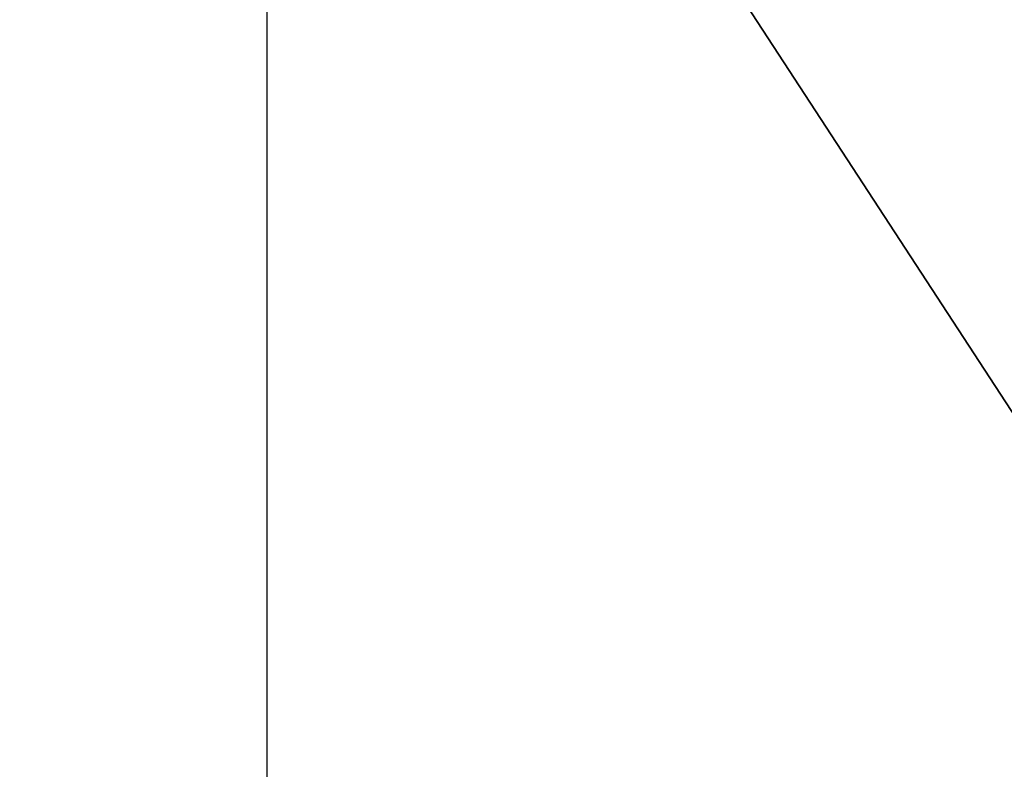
# Model space of a CAD drawing. Extents: x 0 to 80, y 0 to 80.
# Tile 391 of 656: x 9.162418 to 9.163694, y 35.420339 to 35.42131. Entities that reach past the tile are written whole.
import ezdxf

# ---------------------------------------------------------------- set-up
doc = ezdxf.new("R2010")
doc.units = 0
doc.header["$LTSCALE"] = 25.4
doc.layers.get('0').update_dxf_attribs({"color": 13, "linetype": 'CONTINUOUS'})

# ---------------------------------------------------------------- blocks, each defined once
blk = doc.blocks.new('ORBIT-I-KINKIET-20-7806-78')
at = {"color": 7}
for p, q in [((25.5593529, 35.64608, 303.6047363), (25.5593529, 35.7683601, 303.6047363)), ((25.5593529, 35.7683601, 303.6047363), (25.6391087, 35.64608, 302.8093262)), ((25.5593529, 35.7683601, 303.6047363), (25.6391087, 35.64608, 302.8093262))]:
    blk.add_line(p, q, dxfattribs=at)
mesh = blk.add_polyface(dxfattribs=at)
corners = [(25.9350891, 35.7683601, 344.9284973), (25.2029629, 35.64608, 344.5432434), (25.9350891, 35.64608, 344.9284973)]
mesh.append_faces([[corners[k] for k in face] for face in [(0, 1, 2)]], dxfattribs={"color": 7})
mesh = blk.add_polyface(dxfattribs=at)
corners = [(25.9350891, 35.7683601, 344.9284973), (25.2029629, 35.7683601, 344.5432434), (25.2029629, 35.64608, 344.5432434)]
mesh.append_faces([[corners[k] for k in face] for face in [(0, 1, 2)]], dxfattribs={"color": 7})
mesh = blk.add_polyface(dxfattribs=at)
corners = [(25.5593529, 35.7683601, 303.6047363), (25.6391087, 35.64608, 302.8093262), (25.5593529, 35.64608, 303.6047363)]
mesh.append_faces([[corners[k] for k in face] for face in [(0, 1, 2)]], dxfattribs={"color": 7})
mesh = blk.add_polyface(dxfattribs=at)
corners = [(25.6391087, 35.7683601, 302.8093262), (25.6391087, 35.64608, 302.8093262), (25.5593529, 35.7683601, 303.6047363)]
mesh.append_faces([[corners[k] for k in face] for face in [(0, 1, 2)]], dxfattribs={"color": 7})

msp = doc.modelspace()

# ---------------------------------------------------------------- block references
at = {"color": 0}
msp.add_blockref('ORBIT-I-KINKIET-20-7806-78', (-16.3966141, -0.3460782, -57.5), dxfattribs=at)

doc.saveas('drawing.dxf')
